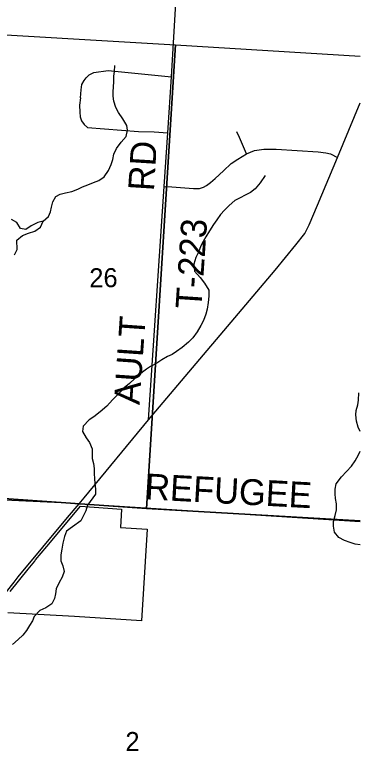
# Model space of a CAD drawing. Extents: x 114843 to 284848, y 317643 to 566895.
# Drawn here: x 280836 to 284848, y 364204 to 372892 of the extents above; entities that cross this region are included whole.
import ezdxf

# ---------------------------------------------------------------- set-up
doc = ezdxf.new("R2010")
doc.units = 0
for name, color, linetype in [('GM_X_Corporation', 7, 'Continuous'), ('GM_X_County_Road', 7, 'Continuous'), ('GM_X_County_Road_Text', 7, 'Continuous'), ('GM_X_Minor_Lake', 7, 'Continuous'), ('GM_X_Minor_River', 7, 'Continuous'), ('GM_X_Section', 7, 'Continuous'), ('GM_X_Section_Text', 7, 'Continuous'), ('GM_X_Township_Road', 7, 'Continuous'), ('GM_X_Township_Road_Text', 7, 'Continuous')]:
    doc.layers.add(name, color=color, linetype=linetype)

msp = doc.modelspace()

# ---------------------------------------------------------------- linework, layer by layer
at = {"layer": 'GM_X_Corporation'}
msp.add_lwpolyline([(280780.6, 366196.8), (280990.1, 366456.6), (281065.7, 366550.4), (281076.3, 366563.6), (281206.3, 366718.6), (281598.8, 367186.7), (282076.9, 367154.3), (282064.1, 366940.1), (282371.5, 366920.7), (282308.2, 365857.5), (281527.8, 365905.2), (280753.6, 365950.6)], dxfattribs=at)
at = {"layer": 'GM_X_County_Road'}
for points in [[(281640.1, 367283.5), (282388.9, 368188.9), (283862, 369930.1), (284100.5, 370221.2), (284205, 370354.4), (284255.6, 370454.8), (284354.1, 370681.4), (284584.4, 371238.7), (284847.9, 371871.5)], [(278263.5, 367442.8), (278952, 367394.9), (278985.4, 367392.4), (279056.7, 367386.9), (280524.8, 367272.1), (280529.7, 367271.7), (280629.7, 367263.8), (281378.4, 367230.2), (281584.1, 367215.8), (281626.3, 367213.3)], [(280448.1, 365829), (280810, 366286.2), (280826, 366306.2), (280874.8, 366368.5), (281448.3, 367057.9), (281584.1, 367215.8), (281640.1, 367283.5)], [(281626.3, 367213.3), (281805.8, 367202.9), (284847.9, 367011)]]:
    msp.add_lwpolyline(points, dxfattribs=at)
at = {"layer": 'GM_X_Minor_Lake'}
msp.add_lwpolyline([(280832.4, 370105.2), (280862.6, 370167.3), (280857, 370275.5), (280925.2, 370329.4), (280993.3, 370357.2), (281067.4, 370383.1), (281131.6, 370429), (281163.8, 370497), (281101.8, 370483.2), (281025.6, 370443.3), (280961.4, 370401.4), (280901.5, 370413.6), (280859.7, 370481.9), (280795.8, 370516.2)], dxfattribs=at)
at = {"layer": 'GM_X_Minor_River'}
for points in [[(281163.8, 370497), (281226, 370552.9), (281248.2, 370607), (281262.4, 370659), (281278.6, 370723.1), (281310.8, 370785.1), (281362.9, 370813), (281425, 370824.8), (281499.1, 370840.6), (281567.1, 370868.5), (281623.2, 370894.4), (281685.3, 370920.2), (281751.4, 370948.1), (281811.5, 370969.9), (281873.7, 371013.8), (281922, 371085.8), (281954.2, 371155.8), (281972.4, 371213.9), (281986.6, 371274), (282016.9, 371340), (282071.1, 371414), (282129.4, 371480), (282143.6, 371554.1), (282135.8, 371610.2), (282090.1, 371686.5), (282038.3, 371758.8), (282010.5, 371817), (281984.8, 371891.3), (281977, 371947.4), (281977.2, 371999.5), (281981.4, 372057.6), (281985.6, 372115.7), (281987.8, 372181.9), (281992, 372236), (281998.3, 372304.1)], [(283745.9, 371026), (283687.6, 370942), (283627.4, 370872), (283575.2, 370830.1), (283511.1, 370798.2), (283453, 370770.4), (283390.9, 370736.5), (283324.7, 370680.6), (283272.5, 370626.6), (283226.3, 370574.7), (283184.1, 370514.7), (283145.9, 370458.7), (283099.6, 370384.7), (283055.3, 370314.7), (283025.2, 370262.7), (282997, 370210.7), (282970.7, 370136.6), (282940.5, 370074.6), (282914.2, 369998.5), (282921.9, 369918.3), (282989.7, 369843.9), (283041.4, 369775.6), (283089.2, 369697.3), (283088.9, 369625.2), (283082.6, 369551.1), (283072.4, 369474.9), (283054.2, 369416.9), (283027.9, 369342.8), (282997.7, 369284.8), (282953.4, 369212.8), (282905.2, 369142.8), (282853, 369090.9), (282778.8, 369029), (282712.6, 368983.1), (282662.5, 368949.2), (282610.4, 368925.3), (282544.3, 368887.4), (282484.1, 368849.5), (282414, 368809.7), (282363.9, 368779.8), (282283.6, 368715.9), (282231.5, 368672), (282167.3, 368612.1), (282107.1, 368560.2), (282042.8, 368494.2), (281970.6, 368424.3), (281906.3, 368348.4), (281828.1, 368284.5), (281753.9, 368226.6), (281697.7, 368190.7), (281629.5, 368116.8), (281621.2, 368054.7), (281665, 367980.4), (281702.8, 367928.2), (281732.5, 367853.9), (281732.3, 367793.8), (281734.2, 367741.7), (281750, 367681.5), (281755.7, 367625.4), (281757.5, 367561.3), (281759.3, 367509.2), (281765.1, 367451), (281770.9, 367386.9), (281772.7, 367328.8), (281680.2, 367200.8), (281662, 367132.7), (281601.6, 367016.7), (281505.3, 366948.9), (281437.2, 366899), (281410.9, 366837), (281394.7, 366756.9), (281380.4, 366688.8), (281370.2, 366620.7), (281367.9, 366552.5), (281391.7, 366494.3), (281407.5, 366428.2), (281385.3, 366364.1), (281349, 366302.1), (281314.8, 366226.1), (281306.6, 366168), (281296.4, 366113.9), (281266.2, 366051.9), (281194, 366006), (281123.9, 365974.2), (281061.6, 365906.2), (281039.4, 365854.2), (281005.3, 365802.2), (280971, 365742.2), (280928.9, 365688.2), (280872.7, 365638.3), (280806.5, 365580.4)], [(284847.9, 368054.3), (284825.7, 368104.7), (284806, 368172.9), (284800.2, 368247.1), (284804.4, 368297.2), (284820.6, 368365.2), (284828.8, 368417.3), (284835.1, 368503.5)], [(284847.9, 366736.9), (284790.9, 366748.1), (284733, 366764.4), (284667.1, 366788.6), (284601.2, 366822.9), (284549.4, 366887.2), (284537.6, 366955.3), (284537.8, 367009.5), (284560.1, 367079.5), (284574.3, 367145.6), (284572.6, 367215.7), (284562.8, 367275.9), (284557, 367332), (284559.2, 367386.1), (284569.4, 367446.2), (284631.7, 367528.2), (284691.9, 367592.1), (284748.1, 367654.1), (284792.3, 367716), (284828.6, 367784.1), (284847.9, 367826.4)]]:
    msp.add_lwpolyline(points, dxfattribs=at)
at = {"layer": 'GM_X_Section'}
msp.add_lwpolyline([(280003.4, 372703.8), (282701, 372543.5), (282364, 367162.2), (279657.2, 367348.9)], close=True, dxfattribs=at)
for points in [[(284847.9, 367016.8), (282364, 367162.2), (282701, 372543.5), (284847.9, 372414.7)], [(284847.9, 362936.6), (284785.7, 361698.2), (279320.4, 362084), (279657.2, 367348.9), (282364, 367162.2), (284847.9, 367016.8)]]:
    msp.add_lwpolyline(points, dxfattribs=at)
at = {"layer": 'GM_X_Township_Road'}
for points in [[(282388.9, 368188.9), (282569.6, 370898.2), (282612.9, 371522.9), (282656.7, 372173.4), (282758.2, 373890.3), (282834.6, 374673.2), (282873, 375244.2)], [(281597.5, 371929.5), (281605.1, 372023.6), (281614.9, 372083.8), (281640.8, 372131.9), (281662.8, 372164), (281700.8, 372198.2), (281754.9, 372224.5), (281919.5, 372247), (282656.7, 372173.4)], [(281597.5, 371929.5), (281585.7, 371845.3), (281590.1, 371763.1), (281594.3, 371711.1), (281610.5, 371663.1), (281640.7, 371621.1), (281681, 371585.1), (282270.9, 371539), (282455.5, 371533.6), (282612.9, 371522.9)], [(283529.4, 371279.9), (283447.9, 371470.7), (283414.6, 371536.2)], [(282569.6, 370898.2), (282659.7, 370896), (282912.7, 370875.2), (282946.3, 370875.3), (282980.5, 370878.5), (283029.9, 370890.8), (283063.6, 370911.8), (283109, 370944.9), (283165.1, 370992.8), (283261.1, 371081), (283348, 371165.5), (283426, 371219), (283529.4, 371279.9), (283620.3, 371317), (283727.8, 371332.4), (283871.8, 371335.2), (284360.5, 371304.1), (284448.2, 371290.2), (284502.9, 371277.8), (284584.4, 371238.7)]]:
    msp.add_lwpolyline(points, dxfattribs=at)

# ---------------------------------------------------------------- texts
at = {"layer": 'GM_X_County_Road_Text'}
msp.add_text('REFUGEE', height=300.02, rotation=356.90524, dxfattribs=at).set_placement((282343.1, 367268.2))
at = {"layer": 'GM_X_Section_Text'}
for s, height, rotation, p in [('26', 221.02, 0.41544, (281701.8, 369729)), ('2', 221, 0.41536, (282121.5, 364343.1))]:
    msp.add_text(s, height=height, rotation=rotation, dxfattribs=at).set_placement(p)
at = {"layer": 'GM_X_Township_Road_Text'}
for s, rotation, p in [('RD', 86.46872, (282451.6, 370842.4)), ('T-223', 86.1896, (283001.9, 369470.9)), ('AULT', 86.0359, (282284.8, 368360.2))]:
    msp.add_text(s, height=300.02, rotation=rotation, dxfattribs=at).set_placement(p)

doc.saveas('drawing.dxf')
